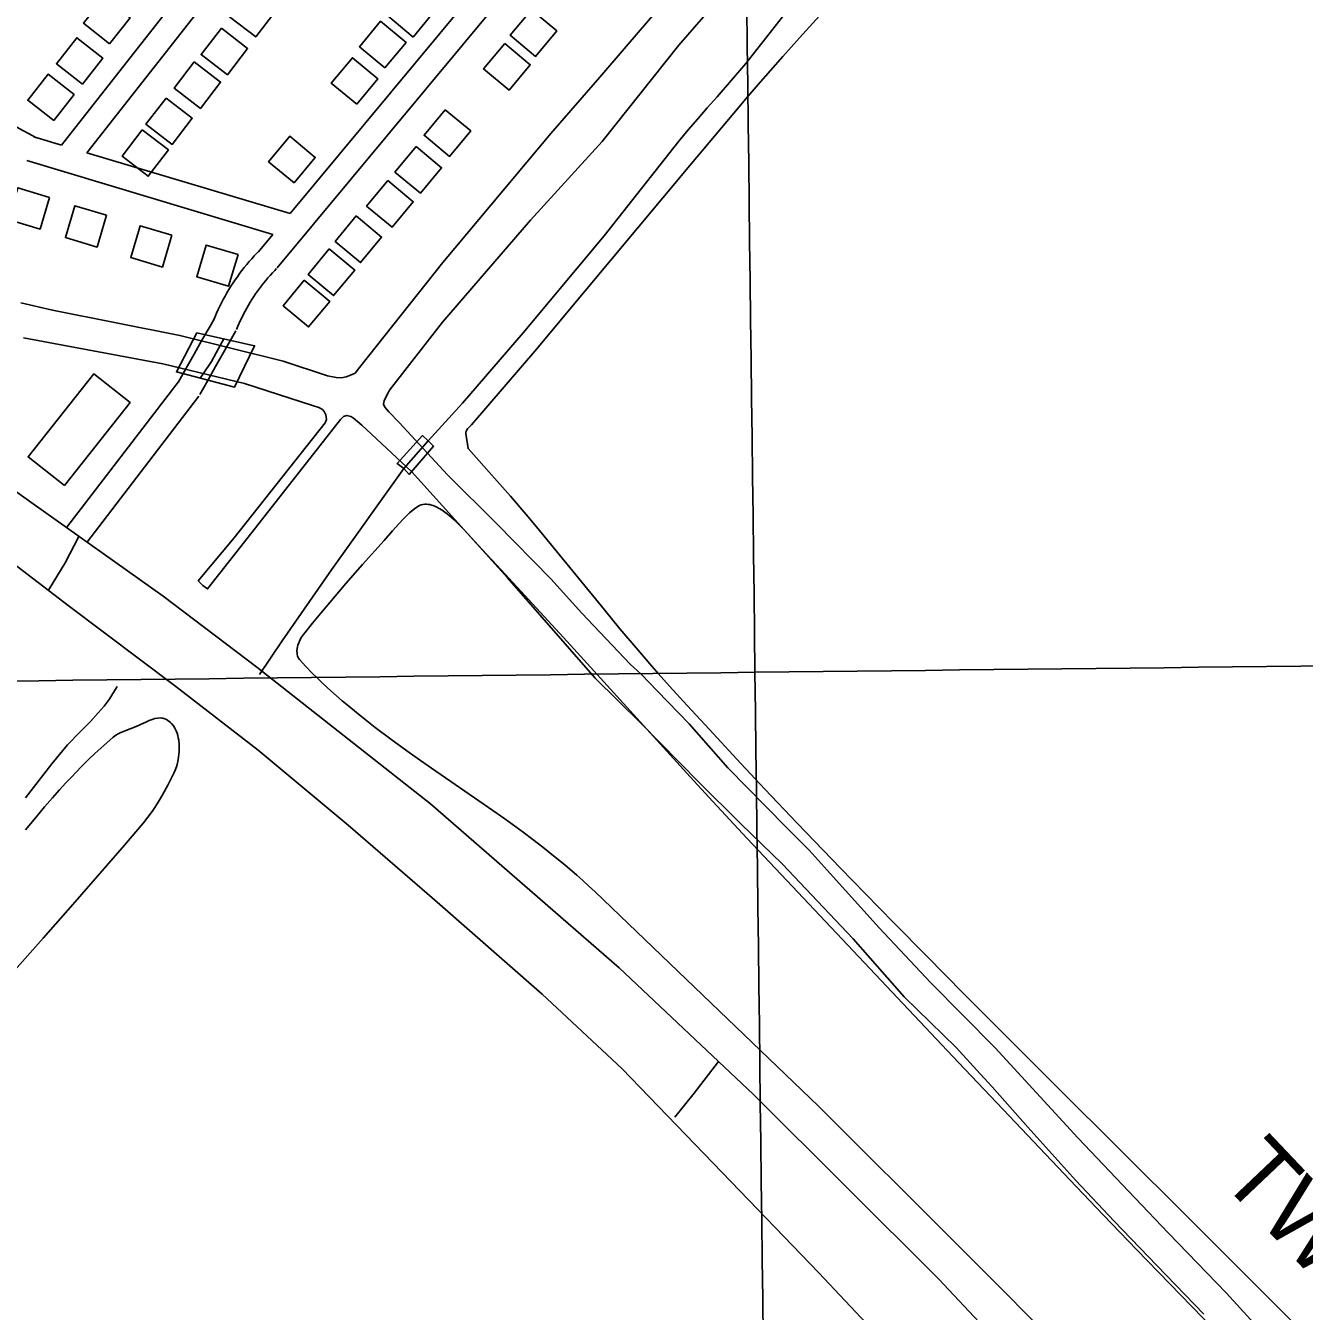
# Model space of a CAD drawing. Extents: x 3704301 to 3742427, y 506229 to 532009.
# Drawn here: x 3728660 to 3730206, y 523250 to 524804 of the extents above; entities that cross this region are included whole.
import ezdxf

# ---------------------------------------------------------------- set-up
doc = ezdxf.new("R2010")
doc.units = 0
for name, color, linetype in [('V-BLDG-OTLN', 7, 'Continuous'), ('V-BRDG-OTLN', 7, 'Continuous'), ('V-GRID-MAJR', 7, 'Continuous'), ('V-RIVR-IDEN', 7, 'Continuous'), ('V-ROAD-CNTR', 7, 'Continuous'), ('V-SITE-VEGE', 7, 'Continuous'), ('V-TOPO-SHOR', 7, 'Continuous')]:
    doc.layers.add(name, color=color, linetype=linetype)

msp = doc.modelspace()

# ---------------------------------------------------------------- linework, layer by layer
at = {"layer": 'V-BLDG-OTLN'}
for points in [[(3728930.952, 524846.42), (3728906.546, 524814.728), (3728938.237, 524790.322), (3728962.643, 524822.014)], [(3729128.506, 524790.176), (3729154.08, 524820.932), (3729123.323, 524846.506), (3729097.7490000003, 524815.75)], [(3728761.5100000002, 524782.052), (3728786.222, 524813.506), (3728754.769, 524838.218), (3728730.057, 524806.764)], [(3729271.441, 524823.16), (3729245.867, 524792.404), (3729276.623, 524766.83), (3729302.198, 524797.586)], [(3728896.573, 524800.714), (3728872.167, 524769.022), (3728903.858, 524744.616), (3728928.264, 524776.308)], [(3729094.273, 524752.872), (3729119.847, 524783.628), (3729089.09, 524809.202), (3729063.5160000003, 524778.446)], [(3728728.531, 524733.219), (3728753.2430000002, 524764.6730000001), (3728721.79, 524789.385), (3728697.078, 524757.931)], [(3729239.271, 524782.284), (3729213.697, 524751.528), (3729244.453, 524725.954), (3729270.028, 524756.71)], [(3729060.2970000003, 524708.821), (3729085.8710000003, 524739.577), (3729055.114, 524765.151), (3729029.54, 524734.395)], [(3728863.906, 524760.06), (3728839.5, 524728.368), (3728871.191, 524703.962), (3728895.597, 524735.654)], [(3728693.847, 524689.086), (3728718.559, 524720.54), (3728687.106, 524745.252), (3728662.394, 524713.7980000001)], [(3728829.735, 524716.4670000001), (3728805.329, 524684.775), (3728837.02, 524660.3690000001), (3728861.426, 524692.061)], [(3729167.367, 524702.183), (3729141.793, 524671.427), (3729172.549, 524645.853), (3729198.1240000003, 524676.609)], [(3728800.963, 524678.023), (3728776.557, 524646.331), (3728808.248, 524621.925), (3728832.654, 524653.617)], [(3728984.518, 524613.7980000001), (3729010.092, 524644.554), (3728979.335, 524670.128), (3728953.761, 524639.372)], [(3729132.021, 524657.7), (3729106.447, 524626.944), (3729137.203, 524601.37), (3729162.778, 524632.126)], [(3729097.799, 524616.549), (3729072.225, 524585.7930000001), (3729102.981, 524560.219), (3729128.556, 524590.975)], [(3728688.789, 524596.379), (3728650.473, 524607.865), (3728638.988, 524569.549), (3728677.3030000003, 524558.064)], [(3728757.764, 524574.64), (3728719.448, 524586.126), (3728707.963, 524547.81), (3728746.278, 524536.325)], [(3728836.793, 524550.454), (3728798.477, 524561.9400000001), (3728786.992, 524523.6240000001), (3728825.307, 524512.139)], [(3729059.65, 524573.906), (3729034.076, 524543.15), (3729064.832, 524517.576), (3729090.407, 524548.332)], [(3728916.731, 524527.253), (3728878.415, 524538.7390000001), (3728866.93, 524500.4230000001), (3728905.245, 524488.938)], [(3729027.1, 524533.921), (3729001.526, 524503.165), (3729032.282, 524477.591), (3729057.8570000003, 524508.3470000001)], [(3728996.792, 524496.0650000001), (3728971.218, 524465.309), (3729001.974, 524439.735), (3729027.549, 524470.491)], [(3728706.872, 524247.833), (3728662.9560000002, 524282.57300000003), (3728742.33, 524382.911), (3728786.2460000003, 524348.171)]]:
    msp.add_lwpolyline(points, close=True, dxfattribs=at)
at = {"layer": 'V-BRDG-OTLN'}
msp.add_line((3729117.231, 524268.434), (3729146.6950000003, 524302.169), dxfattribs=at)
for points in [[(3728866.9790000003, 524432.67), (3728936.705, 524416.898), (3728912.535, 524366.8960000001), (3728842.198, 524385.383)], [(3729117.231, 524268.434), (3729109.161, 524274.789), (3729139.736, 524308.295), (3729146.703, 524302.177), (3729153.144, 524295.509), (3729123.671, 524261.48600000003)]]:
    msp.add_lwpolyline(points, close=True, dxfattribs=at)
msp.add_lwpolyline([(3728870.9790000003, 524377.824), (3728874.54, 524383.0380000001), (3728884.518, 524398.0650000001), (3728892.985, 524413.457), (3728899.723, 524425.233)], dxfattribs=at)
at = {"layer": 'V-GRID-MAJR'}
for points in [[(3729691.644, 511904.24700000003), (3729616.752, 517961.659), (3729541.821, 524022.155), (3729466.8910000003, 530082.665), (3729466.853, 530085.735)], [(3708427.129, 523767.243), (3713705.816, 523829.819), (3718984.494, 523893.163), (3724263.162, 523957.275), (3729541.821, 524022.155), (3734820.471, 524087.803), (3740099.111, 524154.218), (3740099.112, 524154.218)]]:
    msp.add_spline(points, degree=3, dxfattribs=at)
at = {"layer": 'V-ROAD-CNTR'}
for points in [[(3729286.758387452, 525402.398168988), (3728703.1505546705, 524659.5876546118)], [(3729312.6663356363, 525386.8152001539), (3728734.0294929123, 524650.3316731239)], [(3728979.648001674, 524576.70382038), (3729522.77891541, 525229.8945139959)], [(3728964.071032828, 524511.0479516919), (3729545.2308705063, 525209.973553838)], [(3728942.61, 524019.332), (3728970.2660000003, 524060.405), (3729029.59, 524146.193), (3729117.231, 524268.434), (3729146.703, 524302.177), (3729188.181, 524347.407), (3729261.443, 524432.446), (3729359.296, 524550.02), (3729449.856, 524664.4130000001), (3729461.137, 524677.973), (3729472.583, 524691.3910000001), (3729484.193, 524704.671), (3729495.963, 524717.809), (3729530.822, 524758.101), (3729624.002, 524876.926)], [(3728502.0969567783, 524785.6094025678), (3728525.011910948, 524766.6564404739), (3728531.526897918, 524761.3714510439), (3728538.0908847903, 524756.1474614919), (3728544.7048715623, 524750.984471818), (3728551.36585824, 524745.884482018), (3728558.074844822, 524740.8464920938), (3728564.8318313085, 524735.871502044), (3728571.6338177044, 524730.9605118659), (3728578.4808040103, 524726.11352156), (3728585.373790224, 524721.3315311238), (3728592.3117763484, 524716.6145405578), (3728599.2947623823, 524711.960549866), (3728606.3197483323, 524707.3735590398), (3728613.3867341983, 524702.85356808), (3728620.4967199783, 524698.399576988), (3728627.647705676, 524694.0125857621), (3728634.839691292, 524689.6925944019), (3728642.0726768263, 524685.4396029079), (3728649.344662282, 524681.2546112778), (3728656.653647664, 524677.13861951), (3728664.003632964, 524673.091627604), (3728671.4146181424, 524669.1006355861), (3728672.7236155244, 524668.4046369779)], [(3728669.994620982, 524669.5256347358), (3728703.149554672, 524659.5876546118)], [(3728661.3806382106, 524640.7896922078), (3728958.803043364, 524551.634870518)], [(3728734.028492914, 524650.3316731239), (3728979.648001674, 524576.7048203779)], [(3731545.737869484, 521465.13604352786), (3731389.692181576, 521606.5177607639), (3731218.199524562, 521764.09844560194), (3731060.844839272, 521925.212123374), (3730947.3390662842, 522042.409888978), (3730805.065350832, 522191.26959125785), (3730500.170960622, 522511.119951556), (3730276.715407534, 522750.6174725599), (3730115.3347302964, 522914.52414474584), (3729763.6744336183, 523289.01939575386), (3729539.864881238, 523511.9039499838), (3729377.458206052, 523664.714644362), (3729149.2866623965, 523862.97424784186), (3728939.641081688, 524028.24991729), (3728826.161308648, 524114.34974509), (3728666.1016287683, 524227.95351788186), (3728508.7169435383, 524340.0462936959), (3728355.1022507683, 524439.0600956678), (3728209.7475414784, 524524.5859246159), (3728143.8526732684, 524565.02384374)], [(3728941.0030789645, 524530.2279133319), (3728958.803043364, 524551.634870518)], [(3728887.2221865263, 524448.0380777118), (3728888.928183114, 524452.1850694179), (3728890.766179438, 524456.42406094), (3728892.6801756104, 524460.628052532), (3728894.6721716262, 524464.7960441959), (3728896.74016749, 524468.927035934), (3728898.8851632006, 524473.021027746), (3728901.104158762, 524477.0730196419), (3728903.3961541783, 524481.083011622), (3728905.7641494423, 524485.0520036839), (3728908.2041445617, 524488.9749958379), (3728910.714139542, 524492.852988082), (3728913.297134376, 524496.6839804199), (3728915.948129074, 524500.4659728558), (3728918.67012363, 524504.1999653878), (3728921.46011805, 524507.88395802), (3728924.3191123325, 524511.5139507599), (3728927.2421064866, 524515.0909436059), (3728930.231100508, 524518.6139365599), (3728933.2840944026, 524522.079929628), (3728936.40008817, 524525.4909228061), (3728939.566081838, 524528.829916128), (3728941.8170773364, 524531.1299115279)], [(3728914.964131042, 524436.6221005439), (3728916.564127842, 524440.5090927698), (3728918.1821246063, 524444.2400853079), (3728919.8681212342, 524447.9440778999), (3728921.6221177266, 524451.61407056), (3728923.4421140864, 524455.2510632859), (3728925.3291103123, 524458.853056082), (3728927.2841064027, 524462.4210489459), (3728929.304102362, 524465.9530418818), (3728931.386098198, 524469.446034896), (3728933.534093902, 524472.8990279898), (3728935.746089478, 524476.315021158), (3728938.0190849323, 524479.688014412), (3728940.354080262, 524483.0180077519), (3728942.75007547, 524486.30400118), (3728945.206070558, 524489.5459946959), (3728947.721065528, 524492.741988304), (3728950.296060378, 524495.892982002), (3728952.9270551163, 524498.9939757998), (3728955.616049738, 524502.047969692), (3728958.3600442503, 524505.050963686), (3728961.1720386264, 524508.0159577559), (3728963.2570344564, 524510.145953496)], [(3731508.632943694, 521382.72420835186), (3731343.689273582, 521541.79389021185), (3731145.9856689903, 521723.986525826), (3730991.0769788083, 521862.23624932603), (3730864.160232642, 521988.30599718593), (3730730.5364998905, 522128.959715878), (3730572.4328160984, 522288.47239685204), (3730368.910223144, 522511.6259505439), (3730196.6135677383, 522689.74159431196), (3730028.094904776, 522864.53024473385), (3729778.21340454, 523126.7897202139), (3729619.0577228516, 523296.290381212), (3729513.1199347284, 523406.308161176), (3729380.6531996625, 523543.03788771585), (3729284.4663920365, 523633.0187077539), (3729154.1736526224, 523747.14047950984), (3729049.808861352, 523837.433298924), (3728940.9520790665, 523928.1351175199), (3728841.6802776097, 524005.11996354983), (3728713.161534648, 524101.8937700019), (3728591.877777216, 524194.1145855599), (3728456.975047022, 524283.077407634), (3728185.873589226, 524450.165073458)], [(3728844.4122721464, 524372.5722286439), (3728853.92025313, 524389.6731944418), (3728863.513233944, 524406.7611602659), (3728873.1762146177, 524423.8101261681), (3728882.90519516, 524440.8130921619), (3728888.0971847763, 524449.8210741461)], [(3728870.632219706, 524357.9942577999), (3728880.1102007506, 524375.041223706), (3728889.643181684, 524392.0211897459), (3728899.246162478, 524408.96415586), (3728908.9211431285, 524425.8731220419), (3728914.089132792, 524434.83910411)], [(3728709.93054111, 524197.52857873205), (3728845.62026973, 524374.413224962)], [(3728733.7344935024, 524179.26861525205), (3728869.4242221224, 524356.153261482)], [(3728687.4955859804, 524121.4097309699), (3728707.557545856, 524154.7206643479), (3728724.453512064, 524186.53760071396)], [(3729444.788071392, 523484.26800525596), (3729468.4020241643, 523513.45294688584), (3729497.782965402, 523551.4998707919)]]:
    msp.add_lwpolyline(points, dxfattribs=at)
at = {"layer": 'V-SITE-VEGE'}
for points in [[(3730203.353, 523225.12), (3730155.239, 523273.539), (3730064.676, 523364.02900000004), (3729905.77, 523522.09), (3729846.276, 523581.476), (3729794.3510000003, 523633.569), (3729749.059, 523679.286), (3729709.563, 523719.42100000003), (3729675.128, 523754.655), (3729645.103, 523785.58400000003), (3729592.827, 523839.96), (3729553.87, 523880.977), (3729524.811, 523911.886), (3729481.494, 523958.50200000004), (3729459.967, 523981.934), (3729438.5330000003, 524005.451), (3729424.83, 524020.745), (3729412.147, 524035.227), (3729400.383, 524048.911), (3729378.594, 524074.806), (3729359.744, 524097.65), (3729294.225, 524178.003), (3729277.702, 524197.965), (3729265.207, 524212.848), (3729246.25, 524234.989), (3729226.975, 524256.849), (3729194.844, 524292.681), (3729192.271, 524310.955), (3729192.222, 524311.805), (3729192.3140000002, 524312.628), (3729192.855, 524314.209), (3729193.435, 524315.2170000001), (3729194.4050000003, 524316.513), (3729198.9790000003, 524321.373), (3729277.89, 524413.414), (3729303.986, 524444.241), (3729463.003, 524634.951), (3729516.251, 524698.316), (3729530.924, 524715.529), (3729545.736, 524732.632), (3729575.6750000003, 524766.555), (3729595.807, 524789.026), (3729676.648, 524878.636)], [(3729219.751, 523858.607), (3729150.699, 523906.223), (3729133.4960000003, 523918.267), (3729120.663, 523927.408), (3729101.561, 523941.336), (3729082.697, 523955.602), (3729070.491, 523965.119), (3729059.895, 523973.57), (3729050.718, 523981.077), (3729042.782, 523987.744), (3729029.154, 523999.653), (3729019.201, 524008.816), (3729011.91, 524015.83), (3729006.5530000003, 524021.175), (3728998.7090000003, 524029.341), (3728991.119, 524037.696), (3728990.005, 524039.189), (3728989.196, 524040.719), (3728988.633, 524042.257), (3728988.264, 524043.777), (3728988.055, 524045.25800000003), (3728987.985, 524048.14900000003), (3728988.245, 524050.767), (3728988.6920000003, 524053.08900000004), (3728989.233, 524055.121), (3728990.4760000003, 524058.625), (3728991.6180000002, 524061.158), (3728993.599, 524064.706), (3728995.801, 524067.827), (3729006.915, 524081.626), (3729016.698, 524093.558), (3729034.004, 524114.177), (3729047.168, 524129.492), (3729067.29, 524152.33900000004), (3729093.6210000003, 524181.55), (3729103.531, 524193.031), (3729111.003, 524201.512), (3729116.653, 524207.554), (3729120.927, 524211.805), (3729124.159, 524214.791), (3729126.598, 524216.901), (3729130.287, 524219.82300000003), (3729134.014, 524222.424), (3729136.177, 524223.63800000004), (3729138.3310000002, 524224.503), (3729140.467, 524225.058), (3729142.5810000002, 524225.342), (3729144.663, 524225.392), (3729146.716, 524225.23600000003), (3729148.731, 524224.902), (3729150.707, 524224.419), (3729152.645, 524223.8), (3729156.444, 524222.22500000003), (3729160.056, 524220.325), (3729163.474, 524218.20900000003), (3729166.7, 524215.963), (3729169.733, 524213.65), (3729172.58, 524211.322), (3729177.9050000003, 524206.601), (3729182.531, 524202.175), (3729190.467, 524194.02400000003), (3729211.91, 524170.515), (3729234.835, 524145.978), (3729277.495, 524099.86100000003), (3729314.549, 524059.42600000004), (3729427.287, 523935.532), (3729463.543, 523895.821), (3729490.823, 523866.115), (3729531.955, 523821.718), (3729573.435, 523777.56200000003), (3729788.006, 523550.336), (3729841.717, 523493.59), (3729922.494, 523408.672), (3729963.018, 523366.34), (3730003.6520000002, 523324.114), (3730069.778, 523255.852), (3730127.808, 523196.29000000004)], [(3728659.894, 523831.905), (3728672.061, 523846.68), (3728682.835, 523859.457), (3728692.4020000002, 523870.512), (3728700.907, 523880.07800000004), (3728708.468, 523888.36), (3728715.1920000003, 523895.539), (3728727.222, 523907.927), (3728736.495, 523917.069), (3728743.608, 523923.836), (3728754.5500000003, 523933.838), (3728765.8510000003, 523943.648), (3728768.952, 523945.983), (3728771.807, 523947.73000000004), (3728774.393, 523949.075), (3728779.073, 523951.119), (3728793.44, 523956.481), (3728797.882, 523958.478), (3728806.006, 523962.367), (3728809.113, 523963.735), (3728811.841, 523964.804), (3728814.225, 523965.60500000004), (3728816.302, 523966.174), (3728819.9020000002, 523966.813), (3728822.558, 523966.938), (3728824.52, 523966.80100000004), (3728825.972, 523966.553), (3728828.11, 523965.933), (3728830.197, 523964.982), (3728831.965, 523963.917), (3728833.5640000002, 523962.754), (3728835.0100000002, 523961.509), (3728836.315, 523960.2), (3728838.582, 523957.401), (3728840.4, 523954.48600000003), (3728841.846, 523951.531), (3728842.981, 523948.59), (3728843.861, 523945.704), (3728844.525, 523942.905), (3728845.008, 523940.206), (3728845.5840000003, 523935.012), (3728845.737, 523930.373), (3728845.6210000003, 523926.293), (3728845.3340000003, 523922.73600000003), (3728844.949, 523919.656), (3728843.988, 523914.386), (3728843.046, 523910.585), (3728842.219, 523907.843), (3728840.802, 523903.95), (3728839.184, 523900.364), (3728831.782, 523885.91500000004), (3728825.292, 523874.031), (3728820.09, 523865.208), (3728815.97, 523858.705), (3728812.74, 523853.917), (3728807.661, 523846.919), (3728802.269, 523840.191), (3728779.3370000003, 523813.244), (3728757.721, 523788.148), (3728716.953, 523741.439), (3728681.117, 523700.837)], [(3729882.628, 523233.719), (3729833.066, 523283.662), (3729783.293, 523333.397), (3729618.4990000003, 523497.528), (3729348.394, 523756.715), (3729340.86, 523763.832), (3729333.4620000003, 523770.609), (3729326.213, 523777.068), (3729311.9420000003, 523789.30700000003), (3729298.321, 523800.481), (3729285.3570000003, 523810.723), (3729273.0530000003, 523820.146), (3729261.4020000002, 523828.83900000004), (3729239.3000000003, 523844.84), (3729219.751, 523858.607)], [(3728681.117, 523700.837), (3728618.315, 523630.085), (3728571.383, 523576.982), (3728536.4220000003, 523536.979), (3728510.392, 523506.81), (3728490.9990000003, 523484.061), (3728462.159, 523449.701), (3728447.866, 523432.402), (3728433.663, 523415.01), (3728359.89, 523323.77), (3728249.47, 523186.693)]]:
    msp.add_lwpolyline(points, dxfattribs=at)
at = {"layer": 'V-TOPO-SHOR'}
for points in [[(3729100.058, 524363.335), (3729164.0330000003, 524445.593), (3729270.429, 524568.622), (3729356.898, 524663.9400000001), (3729449.721, 524780.262), (3729536.5670000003, 524880.25)], [(3729294.8540000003, 524673.463), (3729354.2660000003, 524741.631), (3729456.807, 524861.867)], [(3729063.5810000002, 524390.653), (3729164.4820000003, 524517.7170000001), (3729294.8540000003, 524673.463)], [(3729063.5810000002, 524390.653), (3729058.3570000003, 524383.657), (3729052.772, 524381.314), (3729047.666, 524379.471), (3729041.807, 524378.346), (3729035.427, 524378.437), (3729025.073, 524380.636), (3728971.411, 524398.46), (3728846.54, 524429.51), (3728692.25, 524460.084), (3728654.2600000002, 524468.968)], [(3728868.4990000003, 524132.765), (3728911.873, 524184.59500000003), (3729022.291, 524323.665), (3729023.662, 524327.867), (3729022.793, 524333.243), (3729020.725, 524337.608), (3729018.703, 524340.012), (3729014.4760000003, 524342.359), (3729006.819, 524344.626), (3728924.735, 524371.322), (3728825.802, 524394.909), (3728657.508, 524426.37)], [(3730157.68, 523221.814), (3730111.821, 523271.716), (3730041.366, 523344.561), (3730001.348, 523386.265), (3729932.113, 523459.386), (3729832.3310000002, 523568.066), (3729754.623, 523646.623), (3729691.924, 523713.281), (3729629.151, 523782.88), (3729607.219, 523807.118), (3729579.304, 523835.381), (3729509.136, 523906.518), (3729462.208, 523960.071), (3729423.71, 523999.849), (3729404.338, 524019.73600000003), (3729390.788, 524032.159), (3729332.631, 524093.531), (3729295.0670000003, 524135.29600000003), (3729229.424, 524201.88300000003), (3729169.856, 524260.76900000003), (3729126.018, 524308.264), (3729111.558, 524324.3690000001), (3729098.983, 524337.063), (3729094.188, 524342.588), (3729092.622, 524346.473), (3729093.267, 524350.1680000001), (3729095.606, 524354.887), (3729098.4280000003, 524359.861), (3729100.058, 524363.335)], [(3729126.492, 524265.131), (3729066.506, 524321.064), (3729055.989, 524329.883), (3729053.005, 524331.525), (3729048.3170000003, 524332.637), (3729044.18, 524331.31), (3729040.586, 524327.79)], [(3728868.4990000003, 524132.765), (3728874.035, 524127.014), (3728880.019, 524122.99), (3728920.221, 524174.251), (3729040.586, 524327.79)], [(3730084.626, 523246.314), (3730027.515, 523305.014), (3729975.9220000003, 523358.69800000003), (3729929.598, 523407.607), (3729871.605, 523472.416), (3729828.478, 523520.91000000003), (3729814.112, 523536.74700000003), (3729784.887, 523568.412), (3729722.075, 523629.67100000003), (3729660.5100000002, 523700.037), (3729617.211, 523745.582), (3729575.161, 523790.179), (3729524.174, 523839.217), (3729474.394, 523889.022), (3729403.971, 523960.64), (3729348.431, 524015.20900000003), (3729242.458, 524136.49), (3729126.492, 524265.131)], [(3728659.883, 523870.375), (3728691.6380000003, 523911.552), (3728710.735, 523934.40400000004), (3728725.907, 523950.335), (3728738.164, 523962.643), (3728747.734, 523973.25), (3728754.907, 523981.344), (3728760.989, 523989.409), (3728770.705, 524005.207)]]:
    msp.add_lwpolyline(points, dxfattribs=at)

# ---------------------------------------------------------------- texts
at = {"layer": 'V-RIVR-IDEN'}
msp.add_text('TWENTY', height=82.99983200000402, rotation=313.50045681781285, dxfattribs=at).set_placement((3730101.784401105, 523410.0758517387))

doc.saveas('drawing.dxf')
